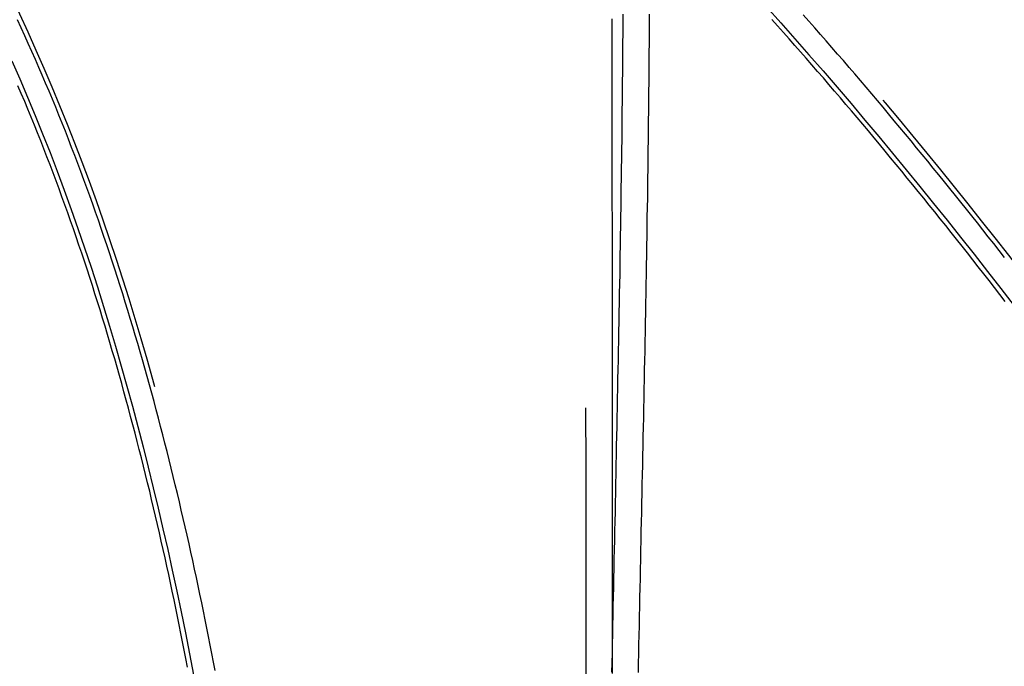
# Model space of a CAD drawing. Header units: metres. Extents: x 209848 to 209928, y 1182430 to 1182563.
# Tile 643 of 656: x 209863.17 to 209874.34, y 1182481.21 to 1182488.55. Entities that reach past the tile are written whole.
import ezdxf

# ---------------------------------------------------------------- set-up
doc = ezdxf.new("R2010")
doc.units = ezdxf.units.M
doc.header["$MEASUREMENT"] = 0
doc.linetypes.add('DGN Style 2', pattern=[15.036391, 9.021834, -6.014556])
doc.layers.get('0').update_dxf_attribs({"color": 254})

# ---------------------------------------------------------------- blocks, each defined once
blk = doc.blocks.new('*U2')
at = {"color": 3, "linetype": 'Continuous'}
for p, q in [((18.668, -10.451), (18.667, -10.561)), ((11.838, -10.606), (11.796, -10.517)), ((11.879, -10.696), (11.838, -10.606)), ((18.667, -10.561), (18.667, -10.671)), ((11.92, -10.785), (11.879, -10.696)), ((18.667, -10.671), (18.666, -10.781)), ((11.96, -10.875), (11.92, -10.785)), ((18.666, -10.781), (18.665, -10.89)), ((12, -10.965), (11.96, -10.875)), ((18.665, -10.89), (18.664, -11)), ((12.04, -11.055), (12, -10.965)), ((12.079, -11.145), (12.04, -11.055)), ((18.664, -11), (18.664, -11.11)), ((12.117, -11.235), (12.079, -11.145)), ((18.664, -11.11), (18.663, -11.22)), ((12.156, -11.326), (12.117, -11.235)), ((18.663, -11.22), (18.662, -11.329)), ((12.193, -11.416), (12.156, -11.326)), ((18.662, -11.329), (18.661, -11.439)), ((12.231, -11.507), (12.193, -11.416)), ((12.268, -11.598), (12.231, -11.507)), ((18.661, -11.439), (18.659, -11.548)), ((12.305, -11.689), (12.268, -11.598)), ((18.659, -11.548), (18.658, -11.658)), ((12.341, -11.78), (12.305, -11.689)), ((18.658, -11.658), (18.657, -11.767)), ((12.377, -11.871), (12.341, -11.78)), ((18.657, -11.767), (18.656, -11.877)), ((12.412, -11.963), (12.377, -11.871)), ((18.656, -11.877), (18.654, -11.986)), ((12.447, -12.054), (12.412, -11.963)), ((12.482, -12.146), (12.447, -12.054)), ((18.654, -11.986), (18.653, -12.095)), ((12.517, -12.238), (12.482, -12.146)), ((18.653, -12.095), (18.651, -12.204)), ((12.551, -12.33), (12.517, -12.238)), ((18.651, -12.204), (18.65, -12.314)), ((12.584, -12.422), (12.551, -12.33)), ((18.65, -12.314), (18.648, -12.423)), ((12.618, -12.514), (12.584, -12.422)), ((12.651, -12.606), (12.618, -12.514)), ((18.648, -12.423), (18.647, -12.532)), ((12.683, -12.698), (12.651, -12.606)), ((18.647, -12.532), (18.645, -12.641)), ((12.716, -12.791), (12.683, -12.698)), ((18.645, -12.641), (18.643, -12.75)), ((12.748, -12.883), (12.716, -12.791)), ((18.643, -12.75), (18.642, -12.859)), ((12.779, -12.976), (12.748, -12.883)), ((18.642, -12.859), (18.64, -12.968)), ((12.811, -13.068), (12.779, -12.976)), ((12.841, -13.161), (12.811, -13.068)), ((18.638, -13.076), (18.636, -13.185)), ((18.64, -12.968), (18.638, -13.076)), ((12.872, -13.254), (12.841, -13.161)), ((18.636, -13.185), (18.635, -13.294)), ((12.902, -13.347), (12.872, -13.254)), ((18.635, -13.294), (18.633, -13.402)), ((12.932, -13.44), (12.902, -13.347)), ((18.633, -13.402), (18.631, -13.511)), ((12.962, -13.533), (12.932, -13.44)), ((18.631, -13.511), (18.629, -13.62)), ((12.992, -13.627), (12.962, -13.533)), ((13.021, -13.72), (12.992, -13.627)), ((18.629, -13.62), (18.627, -13.728)), ((13.049, -13.814), (13.021, -13.72)), ((18.627, -13.728), (18.625, -13.836)), ((13.078, -13.907), (13.049, -13.814)), ((18.625, -13.836), (18.623, -13.945)), ((13.106, -14.001), (13.078, -13.907)), ((18.623, -13.945), (18.621, -14.053)), ((13.134, -14.095), (13.106, -14.001)), ((18.621, -14.053), (18.619, -14.161)), ((13.162, -14.188), (13.134, -14.095)), ((13.189, -14.282), (13.162, -14.188)), ((18.619, -14.161), (18.617, -14.27)), ((13.216, -14.376), (13.189, -14.282)), ((18.617, -14.27), (18.615, -14.378)), ((13.243, -14.47), (13.216, -14.376)), ((18.615, -14.378), (18.613, -14.486)), ((13.269, -14.564), (13.243, -14.47)), ((18.613, -14.486), (18.61, -14.594)), ((13.295, -14.659), (13.269, -14.564)), ((18.61, -14.594), (18.608, -14.702)), ((13.321, -14.753), (13.295, -14.659)), ((13.347, -14.847), (13.321, -14.753)), ((18.608, -14.702), (18.606, -14.81)), ((13.372, -14.942), (13.347, -14.847)), ((18.606, -14.81), (18.604, -14.918)), ((13.397, -15.036), (13.372, -14.942)), ((18.604, -14.918), (18.602, -15.026)), ((13.422, -15.131), (13.397, -15.036)), ((18.602, -15.026), (18.6, -15.133)), ((13.447, -15.225), (13.422, -15.131)), ((18.6, -15.133), (18.597, -15.241)), ((13.471, -15.32), (13.447, -15.225)), ((18.597, -15.241), (18.595, -15.349)), ((13.495, -15.415), (13.471, -15.32)), ((13.519, -15.51), (13.495, -15.415)), ((18.595, -15.349), (18.593, -15.457)), ((13.543, -15.605), (13.519, -15.51)), ((18.593, -15.457), (18.591, -15.564)), ((13.566, -15.7), (13.543, -15.605)), ((18.591, -15.564), (18.589, -15.672)), ((13.589, -15.795), (13.566, -15.7)), ((18.589, -15.672), (18.586, -15.779)), ((13.612, -15.89), (13.589, -15.795)), ((18.586, -15.779), (18.584, -15.887)), ((13.635, -15.985), (13.612, -15.89)), ((18.584, -15.887), (18.582, -15.994)), ((13.657, -16.08), (13.635, -15.985)), ((13.679, -16.176), (13.657, -16.08)), ((18.582, -15.994), (18.58, -16.101)), ((13.701, -16.271), (13.679, -16.176)), ((18.58, -16.101), (18.577, -16.209)), ((13.723, -16.366), (13.701, -16.271)), ((18.575, -16.316), (18.573, -16.423)), ((18.577, -16.209), (18.575, -16.316)), ((13.745, -16.462), (13.723, -16.366)), ((18.573, -16.423), (18.571, -16.53)), ((13.766, -16.558), (13.745, -16.462)), ((18.571, -16.53), (18.568, -16.637)), ((13.787, -16.653), (13.766, -16.558)), ((13.808, -16.749), (13.787, -16.653)), ((18.568, -16.637), (18.566, -16.744)), ((13.828, -16.845), (13.808, -16.749)), ((18.566, -16.744), (18.564, -16.851)), ((13.849, -16.94), (13.828, -16.845)), ((18.564, -16.851), (18.562, -16.958)), ((13.869, -17.036), (13.849, -16.94)), ((18.562, -16.958), (18.559, -17.065)), ((13.889, -17.132), (13.869, -17.036)), ((18.559, -17.065), (18.557, -17.172)), ((13.909, -17.228), (13.889, -17.132)), ((18.557, -17.172), (18.555, -17.279)), ((13.928, -17.324), (13.909, -17.228)), ((18.555, -17.279), (18.553, -17.385)), ((13.948, -17.42), (13.928, -17.324)), ((13.967, -17.516), (13.948, -17.42)), ((18.553, -17.385), (18.55, -17.492)), ((13.986, -17.613), (13.967, -17.516)), ((18.55, -17.492), (18.548, -17.599)), ((14.005, -17.709), (13.986, -17.613)), ((18.548, -17.599), (18.546, -17.705)), ((14.023, -17.805), (14.005, -17.709)), ((18.546, -17.705), (18.544, -17.812)), ((14.042, -17.901), (14.023, -17.805)), ((18.544, -17.812), (18.542, -17.918))]:
    blk.add_line(p, q, dxfattribs=at)
at = {"color": 40, "linetype": 'Continuous'}
for p, q in [((18.968, -10.452), (18.967, -10.562)), ((18.967, -10.562), (18.967, -10.672)), ((18.967, -10.672), (18.966, -10.782)), ((18.966, -10.782), (18.965, -10.892)), ((18.965, -10.892), (18.964, -11.002)), ((18.964, -11.002), (18.964, -11.112)), ((18.964, -11.112), (18.963, -11.222)), ((11.841, -11.352), (11.803, -11.263)), ((18.963, -11.222), (18.962, -11.332)), ((11.879, -11.441), (11.841, -11.352)), ((18.962, -11.332), (18.961, -11.442)), ((11.916, -11.531), (11.879, -11.441)), ((18.961, -11.442), (18.959, -11.551)), ((11.953, -11.62), (11.916, -11.531)), ((11.99, -11.71), (11.953, -11.62)), ((18.959, -11.551), (18.958, -11.661)), ((12.026, -11.8), (11.99, -11.71)), ((18.958, -11.661), (18.957, -11.771)), ((12.062, -11.89), (12.026, -11.8)), ((18.957, -11.771), (18.956, -11.88)), ((12.097, -11.98), (12.062, -11.89)), ((18.956, -11.88), (18.954, -11.99)), ((12.132, -12.07), (12.097, -11.98)), ((12.167, -12.161), (12.132, -12.07)), ((18.954, -11.99), (18.953, -12.099)), ((12.201, -12.251), (12.167, -12.161)), ((18.953, -12.099), (18.951, -12.208)), ((12.235, -12.342), (12.201, -12.251)), ((18.951, -12.208), (18.95, -12.318)), ((12.269, -12.433), (12.235, -12.342)), ((18.95, -12.318), (18.948, -12.427)), ((12.302, -12.524), (12.269, -12.433)), ((18.948, -12.427), (18.947, -12.536)), ((12.335, -12.615), (12.302, -12.524)), ((12.368, -12.706), (12.335, -12.615)), ((18.947, -12.536), (18.945, -12.645)), ((12.4, -12.797), (12.368, -12.706)), ((18.945, -12.645), (18.943, -12.754)), ((12.432, -12.889), (12.4, -12.797)), ((18.943, -12.754), (18.942, -12.863)), ((12.464, -12.98), (12.432, -12.889)), ((18.942, -12.863), (18.94, -12.972)), ((12.495, -13.072), (12.464, -12.98)), ((12.526, -13.163), (12.495, -13.072)), ((18.94, -12.972), (18.938, -13.081)), ((12.557, -13.255), (12.526, -13.163)), ((18.938, -13.081), (18.936, -13.19)), ((12.587, -13.347), (12.557, -13.255)), ((18.935, -13.299), (18.933, -13.408)), ((18.936, -13.19), (18.935, -13.299)), ((12.617, -13.439), (12.587, -13.347)), ((18.933, -13.408), (18.931, -13.516)), ((12.647, -13.531), (12.617, -13.439)), ((18.931, -13.516), (18.929, -13.625)), ((12.676, -13.624), (12.647, -13.531)), ((12.705, -13.716), (12.676, -13.624)), ((18.929, -13.625), (18.927, -13.733)), ((12.734, -13.808), (12.705, -13.716)), ((18.927, -13.733), (18.925, -13.842)), ((12.762, -13.901), (12.734, -13.808)), ((18.925, -13.842), (18.923, -13.95)), ((12.791, -13.994), (12.762, -13.901)), ((18.923, -13.95), (18.921, -14.059)), ((12.819, -14.086), (12.791, -13.994)), ((18.921, -14.059), (18.919, -14.167)), ((12.846, -14.179), (12.819, -14.086)), ((12.873, -14.272), (12.846, -14.179)), ((18.919, -14.167), (18.917, -14.275)), ((12.901, -14.365), (12.873, -14.272)), ((18.917, -14.275), (18.915, -14.384)), ((12.927, -14.458), (12.901, -14.365)), ((18.915, -14.384), (18.912, -14.492)), ((12.954, -14.551), (12.927, -14.458)), ((18.912, -14.492), (18.91, -14.6)), ((12.98, -14.645), (12.954, -14.551)), ((18.91, -14.6), (18.908, -14.708)), ((13.006, -14.738), (12.98, -14.645)), ((13.032, -14.832), (13.006, -14.738)), ((18.908, -14.708), (18.906, -14.816)), ((13.057, -14.925), (13.032, -14.832)), ((18.906, -14.816), (18.904, -14.924)), ((13.082, -15.019), (13.057, -14.925)), ((18.904, -14.924), (18.902, -15.032)), ((13.107, -15.112), (13.082, -15.019)), ((18.902, -15.032), (18.9, -15.14)), ((13.132, -15.206), (13.107, -15.112)), ((18.9, -15.14), (18.897, -15.247)), ((13.156, -15.3), (13.132, -15.206)), ((13.18, -15.394), (13.156, -15.3)), ((18.897, -15.247), (18.895, -15.355)), ((13.204, -15.488), (13.18, -15.394)), ((18.895, -15.355), (18.893, -15.463)), ((13.228, -15.582), (13.204, -15.488)), ((18.893, -15.463), (18.891, -15.57)), ((13.251, -15.676), (13.228, -15.582)), ((18.891, -15.57), (18.888, -15.678)), ((13.275, -15.771), (13.251, -15.676)), ((18.888, -15.678), (18.886, -15.785)), ((13.298, -15.865), (13.275, -15.771)), ((13.32, -15.959), (13.298, -15.865)), ((18.886, -15.785), (18.884, -15.893)), ((13.343, -16.054), (13.32, -15.959)), ((18.884, -15.893), (18.882, -16)), ((13.365, -16.148), (13.343, -16.054)), ((18.882, -16), (18.879, -16.108)), ((13.387, -16.243), (13.365, -16.148)), ((18.879, -16.108), (18.877, -16.215)), ((13.409, -16.338), (13.387, -16.243)), ((18.877, -16.215), (18.875, -16.322)), ((13.43, -16.432), (13.409, -16.338)), ((18.873, -16.429), (18.871, -16.536)), ((18.875, -16.322), (18.873, -16.429)), ((13.452, -16.527), (13.43, -16.432)), ((13.473, -16.622), (13.452, -16.527)), ((18.871, -16.536), (18.868, -16.644)), ((13.494, -16.717), (13.473, -16.622)), ((18.868, -16.644), (18.866, -16.751)), ((13.514, -16.812), (13.494, -16.717)), ((18.866, -16.751), (18.864, -16.858)), ((13.535, -16.907), (13.514, -16.812)), ((18.864, -16.858), (18.862, -16.964)), ((13.555, -17.002), (13.535, -16.907)), ((18.862, -16.964), (18.859, -17.071)), ((13.575, -17.097), (13.555, -17.002)), ((13.595, -17.193), (13.575, -17.097)), ((18.859, -17.071), (18.857, -17.178)), ((13.615, -17.288), (13.595, -17.193)), ((18.857, -17.178), (18.855, -17.285)), ((13.634, -17.383), (13.615, -17.288)), ((18.855, -17.285), (18.853, -17.392)), ((13.653, -17.479), (13.634, -17.383)), ((18.853, -17.392), (18.85, -17.498)), ((13.672, -17.574), (13.653, -17.479)), ((18.85, -17.498), (18.848, -17.605)), ((13.691, -17.67), (13.672, -17.574)), ((18.848, -17.605), (18.846, -17.712)), ((13.71, -17.766), (13.691, -17.67)), ((13.728, -17.861), (13.71, -17.766)), ((18.846, -17.712), (18.844, -17.818)), ((18.844, -17.818), (18.842, -17.925))]:
    blk.add_line(p, q, dxfattribs=at)
blk = doc.blocks.new('*U3')
at = {"color": 3, "linetype": 'Continuous'}
for p, q in [((20.781, -10.532), (20.715, -10.458)), ((20.847, -10.606), (20.781, -10.532)), ((20.912, -10.681), (20.847, -10.606)), ((20.977, -10.755), (20.912, -10.681)), ((21.042, -10.83), (20.977, -10.755)), ((21.107, -10.905), (21.042, -10.83)), ((21.172, -10.979), (21.107, -10.905)), ((21.237, -11.055), (21.172, -10.979)), ((21.301, -11.13), (21.237, -11.055)), ((21.366, -11.205), (21.301, -11.13)), ((21.43, -11.281), (21.366, -11.205)), ((21.494, -11.356), (21.43, -11.281)), ((21.559, -11.432), (21.494, -11.356)), ((21.623, -11.508), (21.559, -11.432)), ((21.686, -11.584), (21.623, -11.508)), ((21.75, -11.661), (21.686, -11.584)), ((21.814, -11.737), (21.75, -11.661)), ((21.877, -11.813), (21.814, -11.737)), ((21.941, -11.89), (21.877, -11.813)), ((22.004, -11.967), (21.941, -11.89)), ((22.067, -12.044), (22.004, -11.967)), ((22.13, -12.121), (22.067, -12.044)), ((22.193, -12.198), (22.13, -12.121)), ((22.256, -12.275), (22.193, -12.198)), ((22.319, -12.353), (22.256, -12.275)), ((22.382, -12.43), (22.319, -12.353)), ((22.444, -12.508), (22.382, -12.43)), ((22.507, -12.586), (22.444, -12.508)), ((22.569, -12.664), (22.507, -12.586)), ((22.631, -12.742), (22.569, -12.664)), ((22.693, -12.82), (22.631, -12.742)), ((22.755, -12.898), (22.693, -12.82)), ((22.817, -12.977), (22.755, -12.898)), ((22.879, -13.055), (22.817, -12.977)), ((22.94, -13.134), (22.879, -13.055)), ((23.002, -13.213), (22.94, -13.134))]:
    blk.add_line(p, q, dxfattribs=at)
at = {"color": 40, "linetype": 'Continuous'}
for p, q in [((20.426, -10.584), (20.36, -10.511)), ((20.491, -10.658), (20.426, -10.584)), ((20.556, -10.731), (20.491, -10.658)), ((20.621, -10.805), (20.556, -10.731)), ((20.686, -10.878), (20.621, -10.805)), ((20.751, -10.952), (20.686, -10.878)), ((20.816, -11.026), (20.751, -10.952)), ((20.88, -11.101), (20.816, -11.026)), ((20.945, -11.175), (20.88, -11.101)), ((21.009, -11.25), (20.945, -11.175)), ((21.073, -11.325), (21.009, -11.25)), ((21.138, -11.4), (21.073, -11.325)), ((21.201, -11.475), (21.138, -11.4)), ((21.265, -11.55), (21.201, -11.475)), ((21.329, -11.625), (21.265, -11.55)), ((21.393, -11.701), (21.329, -11.625)), ((21.456, -11.777), (21.393, -11.701)), ((21.52, -11.853), (21.456, -11.777)), ((21.583, -11.928), (21.52, -11.853)), ((21.646, -12.005), (21.583, -11.928)), ((21.709, -12.081), (21.646, -12.005)), ((21.772, -12.157), (21.709, -12.081)), ((21.835, -12.234), (21.772, -12.157)), ((21.898, -12.311), (21.835, -12.234)), ((21.961, -12.387), (21.898, -12.311)), ((22.023, -12.464), (21.961, -12.387)), ((22.086, -12.541), (22.023, -12.464)), ((22.148, -12.619), (22.086, -12.541)), ((22.21, -12.696), (22.148, -12.619)), ((22.272, -12.773), (22.21, -12.696)), ((22.334, -12.851), (22.272, -12.773)), ((22.396, -12.928), (22.334, -12.851)), ((22.458, -13.006), (22.396, -12.928)), ((22.52, -13.084), (22.458, -13.006)), ((22.581, -13.162), (22.52, -13.084)), ((22.643, -13.24), (22.581, -13.162)), ((22.704, -13.319), (22.643, -13.24)), ((22.765, -13.397), (22.704, -13.319)), ((22.827, -13.476), (22.765, -13.397)), ((22.888, -13.554), (22.827, -13.476)), ((22.949, -13.633), (22.888, -13.554)), ((23.01, -13.712), (22.949, -13.633))]:
    blk.add_line(p, q, dxfattribs=at)
blk = doc.blocks.new('ATTEMP')
at = {"color": 5, "linetype": 'Continuous', "flags": 128}
for points in [[(10.032, -10.503), (10.033, -10.761), (10.033, -11.019), (10.033, -11.277), (10.033, -11.534), (10.034, -11.792), (10.034, -12.049), (10.034, -12.306), (10.034, -12.563), (10.035, -12.82), (10.035, -13.077), (10.035, -13.333), (10.035, -13.59), (10.035, -13.846), (10.035, -14.102), (10.035, -14.358), (10.035, -14.614), (10.035, -14.87), (10.035, -15.126), (10.036, -15.382), (10.036, -15.637), (10.036, -15.893), (10.036, -16.148), (10.036, -16.404), (10.036, -16.659), (10.036, -16.915), (10.036, -17.17), (10.036, -17.425), (10.036, -17.68), (10.036, -17.935)], [(11.788, -10.368), (11.95, -10.548), (12.111, -10.73), (12.271, -10.912), (12.431, -11.096), (12.59, -11.28), (12.748, -11.466), (12.906, -11.653), (13.063, -11.84), (13.22, -12.028), (13.375, -12.218), (13.531, -12.408), (13.685, -12.599), (13.839, -12.791), (13.992, -12.983), (14.145, -13.177), (14.297, -13.371), (14.449, -13.566), (14.6, -13.761)], [(3.222, -10.981), (3.312, -11.185), (3.401, -11.392), (3.487, -11.6), (3.572, -11.81), (3.656, -12.022), (3.737, -12.235), (3.817, -12.45), (3.896, -12.667), (3.972, -12.885), (4.047, -13.104), (4.121, -13.324), (4.193, -13.546), (4.263, -13.769), (4.332, -13.994), (4.399, -14.219), (4.464, -14.446), (4.529, -14.673), (4.591, -14.902), (4.653, -15.131), (4.713, -15.362), (4.771, -15.593), (4.828, -15.826), (4.884, -16.059), (4.938, -16.293), (4.992, -16.527), (5.044, -16.763), (5.094, -16.999), (5.144, -17.236), (5.192, -17.473), (5.239, -17.711), (5.285, -17.95)]]:
    blk.add_lwpolyline(points, dxfattribs=at)
at = {"color": 1, "linetype": 'DGN Style 2', "flags": 128}
blk.add_lwpolyline([(-9.736, 0.001), (-9.732, 0.262), (-9.721, 0.525), (-9.701, 0.789), (-9.674, 1.054), (-9.639, 1.318), (-9.596, 1.583), (-9.546, 1.847), (-9.487, 2.11), (-9.421, 2.373), (-9.348, 2.634), (-9.267, 2.894), (-9.178, 3.152), (-9.082, 3.408), (-8.978, 3.662), (-8.867, 3.913), (-8.748, 4.162), (-8.623, 4.408), (-8.49, 4.65), (-8.35, 4.889), (-8.203, 5.125), (-8.049, 5.356), (-7.889, 5.583), (-7.722, 5.806), (-7.548, 6.024), (-7.368, 6.238), (-7.182, 6.446), (-6.99, 6.649), (-6.791, 6.847), (-6.587, 7.039), (-6.378, 7.225), (-6.163, 7.406), (-5.942, 7.58), (-5.717, 7.748), (-5.486, 7.91), (-5.251, 8.064), (-5.011, 8.212), (-4.768, 8.353), (-4.519, 8.488), (-4.267, 8.614), (-4.012, 8.734), (-3.753, 8.846), (-3.49, 8.95), (-3.225, 9.047), (-2.956, 9.136), (-2.685, 9.218), (-2.412, 9.291), (-2.137, 9.356), (-1.859, 9.413), (-1.581, 9.463), (-1.3, 9.504), (-1.019, 9.536), (-0.737, 9.561), (-0.454, 9.577), (-0.17, 9.585), (0.113, 9.584), (0.397, 9.575), (0.68, 9.558), (0.963, 9.533), (1.244, 9.499), (1.525, 9.456), (1.805, 9.406), (2.082, 9.347), (2.358, 9.281), (2.632, 9.206), (2.904, 9.123), (3.173, 9.032), (3.439, 8.933), (3.703, 8.826), (3.963, 8.711), (4.219, 8.589), (4.472, 8.459), (4.721, 8.322), (4.966, 8.177), (5.206, 8.026), (5.442, 7.867), (5.673, 7.701), (5.899, 7.529), (6.12, 7.35), (6.336, 7.164), (6.545, 6.972), (6.75, 6.774), (6.948, 6.57), (7.14, 6.36), (7.325, 6.144), (7.505, 5.923), (7.677, 5.697), (7.843, 5.466), (8.002, 5.23), (8.154, 4.989), (8.298, 4.744), (8.436, 4.495), (8.565, 4.241), (8.687, 3.984), (8.802, 3.724), (8.909, 3.46), (9.007, 3.193), (9.098, 2.923), (9.181, 2.651), (9.256, 2.376), (9.322, 2.099), (9.38, 1.82), (9.43, 1.54), (9.472, 1.258), (9.505, 0.976), (9.529, 0.692), (9.547, 0.412), (9.563, 0.135), (9.578, -0.142), (9.591, -0.418), (9.604, -0.694), (9.615, -0.969), (9.626, -1.243), (9.635, -1.517), (9.644, -1.79), (9.652, -2.062), (9.66, -2.334), (9.667, -2.605), (9.673, -2.875), (9.678, -3.145), (9.684, -3.414), (9.688, -3.682), (9.693, -3.95), (9.697, -4.218), (9.7, -4.484), (9.703, -4.751), (9.706, -5.016), (9.709, -5.281), (9.712, -5.546), (9.714, -5.81), (9.716, -6.074), (9.718, -6.337), (9.719, -6.6), (9.721, -6.863), (9.722, -7.125), (9.724, -7.386), (9.725, -7.648), (9.726, -7.909), (9.727, -8.17), (9.728, -8.43), (9.728, -8.69), (9.729, -8.95), (9.73, -9.209), (9.73, -9.469), (9.731, -9.728), (9.731, -9.986), (9.732, -10.245), (9.732, -10.503), (9.733, -10.761), (9.733, -11.019), (9.733, -11.277), (9.733, -11.535), (9.734, -11.792), (9.734, -12.049), (9.734, -12.306), (9.734, -12.563), (9.735, -12.82), (9.735, -13.077), (9.735, -13.333), (9.735, -13.59), (9.735, -13.846), (9.735, -14.102), (9.735, -14.358), (9.735, -14.614), (9.735, -14.87), (9.735, -15.126), (9.736, -15.382), (9.736, -15.637), (9.736, -15.893), (9.736, -16.148), (9.736, -16.404), (9.736, -16.659), (9.736, -16.915), (9.736, -17.17), (9.736, -17.425), (9.736, -17.68), (9.736, -17.935), (9.736, -18.19), (9.736, -18.445), (9.736, -18.7), (9.736, -18.955), (9.736, -19.21), (9.736, -19.464), (9.736, -19.719), (9.736, -19.974), (9.736, -20.229), (9.736, -20.483), (9.736, -20.738), (9.736, -20.992), (9.736, -21.247), (9.736, -21.502), (9.736, -21.756), (9.736, -22.01), (9.736, -22.265), (9.736, -22.519), (9.736, -22.774), (9.736, -23.028), (9.736, -23.283), (9.736, -23.537), (9.736, -23.791), (9.736, -24.046), (9.736, -24.3), (9.736, -24.554), (9.736, -24.808), (9.736, -25.063), (9.736, -25.317), (9.736, -25.571), (9.736, -25.825), (9.736, -26.08), (9.736, -26.334), (9.736, -26.588), (9.736, -26.842), (9.736, -27.096), (9.736, -27.351), (9.736, -27.605), (9.736, -27.859), (9.736, -28.113), (9.736, -28.367), (9.736, -28.621), (9.736, -28.875), (9.736, -29.129), (9.736, -29.384), (9.736, -29.638), (9.736, -29.892), (9.736, -30.146), (9.736, -30.4), (9.736, -30.654), (9.736, -30.908), (9.736, -31.162), (9.736, -31.416), (9.736, -31.67), (9.736, -31.924), (9.736, -32.178), (9.736, -32.432), (9.736, -32.686), (9.736, -32.941), (9.736, -33.195), (9.736, -33.449), (9.736, -33.703), (9.736, -33.957), (9.736, -34.211), (9.736, -34.465), (9.736, -34.719), (9.736, -34.973), (9.736, -35.227), (9.736, -35.481), (9.736, -35.735), (9.736, -35.989), (9.736, -36.243), (9.736, -36.497), (9.736, -36.751), (9.736, -37.005), (9.736, -37.259), (9.736, -37.513), (9.736, -37.767), (9.736, -38.021), (9.736, -38.275), (9.736, -38.529), (9.736, -38.783), (9.736, -39.037), (9.736, -39.291), (9.736, -39.545), (9.736, -39.799), (9.736, -40.053), (9.736, -40.307), (9.736, -40.561), (9.736, -40.815), (9.736, -41.069), (9.736, -41.323), (9.736, -41.577), (9.736, -41.831), (9.736, -42.085), (9.736, -42.339), (9.736, -42.593), (9.736, -42.847), (9.736, -43.101), (9.736, -43.355), (9.736, -43.609), (9.736, -43.863), (9.736, -44.117), (9.736, -44.371), (9.736, -44.625), (9.736, -44.879), (9.736, -45.133), (9.736, -45.387), (9.736, -45.641), (9.736, -45.895), (9.736, -46.149), (9.736, -46.403), (9.736, -46.657), (9.736, -46.911), (9.736, -47.165), (9.736, -47.419), (9.736, -47.673), (9.736, -47.927), (9.736, -48.181), (9.736, -48.435), (9.736, -48.689), (9.736, -48.943), (9.736, -49.197), (9.736, -49.451), (9.736, -49.705), (9.736, -49.959), (9.736, -50.213), (9.736, -50.467), (9.736, -50.721), (9.736, -50.975), (9.736, -51.229), (9.736, -51.483), (9.736, -51.737), (9.736, -51.991), (9.736, -52.245), (9.736, -52.499), (9.736, -52.753), (9.736, -53.007), (9.736, -53.261), (9.736, -53.515), (9.736, -53.768), (9.736, -54.022), (9.736, -54.276), (9.736, -54.53), (9.736, -54.784), (9.736, -55.038), (9.736, -55.292), (9.736, -55.546), (9.736, -55.8), (9.736, -56.054), (9.736, -56.308), (9.736, -56.562), (9.736, -56.816), (9.736, -57.07), (9.736, -57.324), (9.736, -57.578), (9.736, -57.832), (9.736, -58.086), (9.736, -58.34), (9.736, -58.594), (9.736, -58.848), (9.736, -59.102), (9.736, -59.356), (9.736, -59.61), (9.736, -59.864), (9.736, -60.118), (9.736, -60.372), (9.736, -60.626), (9.736, -60.88), (9.736, -61.134), (9.736, -61.388), (9.736, -61.642), (9.736, -61.896), (9.736, -62.15), (9.736, -62.404), (9.736, -62.658), (9.736, -62.912), (9.736, -63.166), (9.736, -63.42), (9.736, -63.674), (9.736, -63.928), (9.736, -64.182), (9.736, -64.436), (9.736, -64.69), (9.736, -64.944), (9.736, -65.198), (9.736, -65.452), (9.736, -65.706), (9.736, -65.96), (9.736, -66.214), (9.736, -66.468), (9.736, -66.722), (9.736, -66.976), (9.736, -67.23), (9.736, -67.484), (9.736, -67.738), (9.736, -67.992), (9.736, -68.246), (9.736, -68.5), (9.736, -68.58)], dxfattribs=at)
at = {"color": 6, "linetype": 'DGN Style 2', "flags": 128}
for points in [[(-7.286, -27.61), (-7.286, -27.356), (-7.286, -27.102), (-7.286, -26.849), (-7.286, -26.596), (-7.286, -26.344), (-7.286, -26.092), (-7.286, -25.842), (-7.286, -25.592), (-7.286, -25.344), (-7.286, -25.097), (-7.286, -24.851), (-7.286, -24.606), (-7.287, -24.362), (-7.287, -24.12), (-7.287, -23.88), (-7.287, -23.64), (-7.287, -23.403), (-7.288, -23.166), (-7.288, -22.932), (-7.288, -22.699), (-7.289, -22.467), (-7.289, -22.237), (-7.29, -22.009), (-7.29, -21.782), (-7.291, -21.557), (-7.291, -21.334), (-7.292, -21.112), (-7.293, -20.892), (-7.293, -20.674), (-7.294, -20.458), (-7.295, -20.243), (-7.295, -20.03), (-7.296, -19.819), (-7.297, -19.61), (-7.297, -19.402), (-7.298, -19.196), (-7.299, -18.992), (-7.299, -18.79), (-7.3, -18.589), (-7.3, -18.391), (-7.301, -18.194), (-7.301, -17.999), (-7.301, -17.806), (-7.301, -17.614), (-7.301, -17.425), (-7.301, -17.237), (-7.301, -17.051), (-7.3, -16.867), (-7.3, -16.685), (-7.299, -16.504), (-7.298, -16.326), (-7.297, -16.149), (-7.296, -15.974), (-7.295, -15.801), (-7.293, -15.629), (-7.291, -15.46), (-7.289, -15.292), (-7.287, -15.126), (-7.284, -14.962), (-7.282, -14.799), (-7.279, -14.639), (-7.275, -14.48), (-7.272, -14.323), (-7.268, -14.167), (-7.264, -14.014), (-7.26, -13.862), (-7.255, -13.712), (-7.25, -13.564), (-7.245, -13.417), (-7.24, -13.272), (-7.234, -13.129), (-7.228, -12.988), (-7.222, -12.848), (-7.215, -12.71), (-7.209, -12.574), (-7.201, -12.439), (-7.194, -12.306), (-7.186, -12.175), (-7.178, -12.045), (-7.17, -11.917), (-7.162, -11.791), (-7.153, -11.666), (-7.144, -11.543), (-7.134, -11.421), (-7.125, -11.301), (-7.115, -11.183), (-7.104, -11.066), (-7.094, -10.95), (-7.083, -10.835), (-7.072, -10.718), (-7.06, -10.6), (-7.047, -10.482), (-7.034, -10.363), (-7.02, -10.243), (-7.006, -10.123), (-6.991, -10.002), (-6.976, -9.88), (-6.959, -9.759), (-6.943, -9.637), (-6.925, -9.515), (-6.907, -9.392), (-6.888, -9.27), (-6.868, -9.147), (-6.848, -9.025), (-6.826, -8.903), (-6.804, -8.78), (-6.781, -8.658), (-6.758, -8.536), (-6.733, -8.415), (-6.707, -8.294), (-6.681, -8.173), (-6.653, -8.053), (-6.625, -7.933), (-6.595, -7.814), (-6.565, -7.695), (-6.533, -7.577), (-6.501, -7.46), (-6.467, -7.344), (-6.432, -7.228), (-6.396, -7.113), (-6.359, -6.999), (-6.32, -6.886), (-6.281, -6.774), (-6.24, -6.663), (-6.197, -6.553), (-6.154, -6.445), (-6.109, -6.337), (-6.063, -6.23), (-6.015, -6.125), (-5.967, -6.021), (-5.916, -5.918), (-5.865, -5.817), (-5.812, -5.717), (-5.757, -5.618), (-5.701, -5.521), (-5.644, -5.425), (-5.585, -5.33), (-5.525, -5.237), (-5.463, -5.145), (-5.399, -5.055), (-5.334, -4.966), (-5.268, -4.879), (-5.199, -4.793), (-5.129, -4.708), (-5.057, -4.625), (-4.984, -4.543), (-4.909, -4.463), (-4.831, -4.384), (-4.752, -4.306), (-4.671, -4.23), (-4.588, -4.156), (-4.503, -4.082), (-4.415, -4.011), (-4.326, -3.94), (-4.234, -3.872), (-4.14, -3.804), (-4.044, -3.739), (-3.945, -3.675), (-3.844, -3.612), (-3.74, -3.551), (-3.634, -3.492), (-3.525, -3.435), (-3.414, -3.38), (-3.3, -3.326), (-3.183, -3.275), (-3.064, -3.225), (-2.942, -3.178), (-2.817, -3.132), (-2.689, -3.089), (-2.559, -3.048), (-2.426, -3.01), (-2.291, -2.974), (-2.152, -2.941), (-2.011, -2.91), (-1.868, -2.882), (-1.722, -2.857), (-1.573, -2.834), (-1.422, -2.815), (-1.268, -2.799), (-1.112, -2.785), (-0.953, -2.775), (-0.793, -2.768), (-0.63, -2.764), (-0.465, -2.763), (-0.297, -2.766), (-0.128, -2.773), (0.043, -2.782), (0.216, -2.795), (0.39, -2.812), (0.566, -2.832), (0.744, -2.856), (0.923, -2.883), (1.104, -2.914), (1.286, -2.949), (1.469, -2.987), (1.653, -3.029), (1.839, -3.074), (2.025, -3.123), (2.212, -3.175), (2.399, -3.231), (2.588, -3.291), (2.777, -3.354), (2.966, -3.421), (3.156, -3.491), (3.347, -3.564), (3.537, -3.641), (3.728, -3.721), (3.919, -3.805), (4.11, -3.892), (4.301, -3.982), (4.492, -4.075), (4.682, -4.171), (4.873, -4.271), (5.064, -4.373), (5.254, -4.479), (5.444, -4.587), (5.633, -4.698), (5.822, -4.812), (6.011, -4.929), (6.199, -5.049), (6.386, -5.171), (6.573, -5.296), (6.76, -5.423), (6.946, -5.553), (7.131, -5.685), (7.316, -5.819), (7.5, -5.956), (7.683, -6.096), (7.865, -6.237), (8.047, -6.38), (8.228, -6.526), (8.408, -6.674), (8.588, -6.824), (8.767, -6.975), (8.944, -7.129), (9.122, -7.284), (9.298, -7.441), (9.473, -7.6), (9.648, -7.761), (9.822, -7.924), (9.995, -8.088), (10.168, -8.253), (10.339, -8.42), (10.51, -8.589), (10.68, -8.759), (10.849, -8.93), (11.017, -9.103), (11.185, -9.277), (11.351, -9.453), (11.517, -9.63), (11.682, -9.808), (11.847, -9.987), (12.01, -10.167), (12.173, -10.349), (12.336, -10.531), (12.497, -10.715), (12.658, -10.899), (12.818, -11.085), (12.977, -11.272), (13.136, -11.459), (13.294, -11.648), (13.451, -11.837), (13.607, -12.028), (13.763, -12.219), (13.919, -12.411), (14.073, -12.603), (14.227, -12.797), (14.381, -12.991), (14.534, -13.186), (14.686, -13.382), (14.837, -13.578), (14.989, -13.775), (15.139, -13.973), (15.289, -14.171), (15.438, -14.37), (15.587, -14.57), (15.736, -14.77), (15.884, -14.971), (16.031, -15.172), (16.178, -15.374), (16.324, -15.576), (16.47, -15.779), (16.616, -15.982), (16.761, -16.186), (16.905, -16.39), (17.049, -16.595), (17.193, -16.8), (17.337, -17.005), (17.479, -17.211), (17.622, -17.417), (17.764, -17.624), (17.906, -17.831), (18.047, -18.038), (18.188, -18.246), (18.329, -18.454), (18.469, -18.663), (18.609, -18.871), (18.749, -19.081), (18.888, -19.29), (19.027, -19.5), (19.166, -19.71), (19.304, -19.92), (19.443, -20.13), (19.58, -20.341), (19.718, -20.552), (19.855, -20.763), (19.992, -20.975), (20.129, -21.187), (20.266, -21.399), (20.402, -21.611), (20.538, -21.823), (20.674, -22.036), (20.809, -22.249), (20.945, -22.462), (21.08, -22.675), (21.215, -22.889), (21.349, -23.102), (21.484, -23.316), (21.618, -23.53), (21.752, -23.744), (21.886, -23.958), (22.02, -24.173), (22.153, -24.387), (22.287, -24.602), (22.42, -24.817), (22.553, -25.032), (22.686, -25.247), (22.819, -25.463), (22.951, -25.678), (23.084, -25.894), (23.216, -26.109), (23.348, -26.325), (23.48, -26.541), (23.612, -26.757), (23.744, -26.973), (23.875, -27.189), (24.007, -27.406), (24.138, -27.622), (24.269, -27.839), (24.4, -28.055), (24.531, -28.272), (24.662, -28.489), (24.793, -28.706), (24.924, -28.923), (25.054, -29.14), (25.185, -29.357), (25.315, -29.574), (25.446, -29.792), (25.576, -30.009), (25.706, -30.227), (25.836, -30.444), (25.966, -30.662), (26.096, -30.879), (26.226, -31.097), (26.355, -31.315), (26.485, -31.533), (26.615, -31.751), (26.744, -31.969), (26.873, -32.187), (27.003, -32.405), (27.132, -32.623), (27.261, -32.841), (27.391, -33.059), (27.52, -33.278), (27.649, -33.496), (27.778, -33.714), (27.907, -33.933), (28.036, -34.151), (28.164, -34.37), (28.293, -34.588), (28.422, -34.807), (28.551, -35.025), (28.679, -35.244), (28.808, -35.463), (28.936, -35.682), (29.065, -35.9), (29.193, -36.119), (29.322, -36.338), (29.45, -36.557), (29.578, -36.776), (29.707, -36.995), (29.835, -37.214), (29.963, -37.433), (30.092, -37.652), (30.22, -37.871), (30.348, -38.09), (30.476, -38.309), (30.604, -38.528), (30.732, -38.747), (30.86, -38.966), (30.988, -39.185), (31.116, -39.405), (31.244, -39.624), (31.372, -39.843), (31.5, -40.062), (31.628, -40.282), (31.755, -40.501), (31.883, -40.72), (32.011, -40.94), (32.139, -41.159), (32.266, -41.378), (32.394, -41.598), (32.522, -41.817), (32.649, -42.036), (32.777, -42.256), (32.905, -42.475), (33.032, -42.695), (33.16, -42.914), (33.288, -43.134), (33.415, -43.353), (33.543, -43.573), (33.67, -43.792), (33.798, -44.012), (33.925, -44.231), (34.053, -44.451), (34.18, -44.671), (34.308, -44.89), (34.435, -45.11), (34.563, -45.329), (34.69, -45.549), (34.817, -45.769), (34.945, -45.988), (35.072, -46.208), (35.2, -46.428), (35.327, -46.647), (35.454, -46.867), (35.582, -47.087), (35.709, -47.306), (35.836, -47.526), (35.964, -47.746), (36.091, -47.965), (36.218, -48.185), (36.345, -48.405), (36.473, -48.625), (36.6, -48.844), (36.727, -49.064), (36.855, -49.284), (36.982, -49.504), (37.109, -49.723), (37.236, -49.943), (37.364, -50.163), (37.491, -50.383), (37.618, -50.602), (37.745, -50.822), (37.872, -51.042), (38, -51.262), (38.127, -51.482), (38.254, -51.701), (38.381, -51.921), (38.508, -52.141), (38.635, -52.361), (38.763, -52.581), (38.89, -52.801), (39.017, -53.02), (39.144, -53.24), (39.271, -53.46), (39.398, -53.68), (39.525, -53.9), (39.653, -54.12), (39.78, -54.339), (39.907, -54.559), (40.034, -54.779), (40.161, -54.999), (40.288, -55.219), (40.415, -55.439), (40.542, -55.659), (40.596, -55.751)], [(-7.286, -27.61), (-7.286, -27.356), (-7.286, -27.102), (-7.286, -26.849), (-7.286, -26.596), (-7.286, -26.344), (-7.286, -26.093), (-7.286, -25.843), (-7.286, -25.593), (-7.286, -25.345), (-7.286, -25.098), (-7.286, -24.852), (-7.286, -24.607), (-7.287, -24.364), (-7.287, -24.122), (-7.287, -23.882), (-7.287, -23.643), (-7.287, -23.405), (-7.288, -23.169), (-7.288, -22.934), (-7.288, -22.701), (-7.289, -22.47), (-7.289, -22.24), (-7.29, -22.012), (-7.29, -21.785), (-7.291, -21.56), (-7.291, -21.337), (-7.292, -21.116), (-7.293, -20.896), (-7.293, -20.678), (-7.294, -20.462), (-7.295, -20.247), (-7.295, -20.034), (-7.296, -19.823), (-7.297, -19.614), (-7.297, -19.406), (-7.298, -19.2), (-7.299, -18.996), (-7.299, -18.794), (-7.3, -18.594), (-7.3, -18.395), (-7.301, -18.199), (-7.301, -18.004), (-7.301, -17.81), (-7.301, -17.619), (-7.301, -17.43), (-7.301, -17.242), (-7.301, -17.056), (-7.3, -16.872), (-7.3, -16.69), (-7.299, -16.509), (-7.298, -16.331), (-7.297, -16.154), (-7.296, -15.979), (-7.295, -15.806), (-7.293, -15.634), (-7.291, -15.465), (-7.289, -15.297), (-7.287, -15.131), (-7.284, -14.967), (-7.282, -14.805), (-7.279, -14.644), (-7.275, -14.485), (-7.272, -14.328), (-7.268, -14.173), (-7.264, -14.019), (-7.26, -13.868), (-7.255, -13.718), (-7.251, -13.569), (-7.245, -13.423), (-7.24, -13.278), (-7.234, -13.135), (-7.228, -12.993), (-7.222, -12.854), (-7.216, -12.716), (-7.209, -12.579), (-7.202, -12.445), (-7.194, -12.312), (-7.187, -12.18), (-7.179, -12.051), (-7.17, -11.923), (-7.162, -11.796), (-7.153, -11.672), (-7.144, -11.548), (-7.135, -11.427), (-7.125, -11.307), (-7.115, -11.188), (-7.105, -11.072), (-7.094, -10.956), (-7.084, -10.842), (-7.073, -10.73), (-7.062, -10.62), (-7.05, -10.51), (-7.038, -10.403), (-7.027, -10.297), (-7.014, -10.192), (-7.002, -10.089), (-6.989, -9.987), (-6.977, -9.886), (-6.963, -9.787), (-6.95, -9.69), (-6.937, -9.594), (-6.923, -9.499), (-6.909, -9.406), (-6.895, -9.314), (-6.881, -9.223), (-6.867, -9.133), (-6.852, -9.043), (-6.836, -8.952), (-6.82, -8.86), (-6.804, -8.768), (-6.787, -8.675), (-6.77, -8.583), (-6.752, -8.49), (-6.733, -8.397), (-6.714, -8.304), (-6.694, -8.21), (-6.674, -8.117), (-6.654, -8.025), (-6.632, -7.932), (-6.611, -7.84), (-6.589, -7.748), (-6.566, -7.657), (-6.543, -7.566), (-6.519, -7.476), (-6.494, -7.386), (-6.47, -7.297), (-6.444, -7.209), (-6.418, -7.122), (-6.392, -7.035), (-6.365, -6.95), (-6.337, -6.865), (-6.309, -6.782), (-6.281, -6.699), (-6.252, -6.618), (-6.222, -6.537), (-6.192, -6.458), (-6.161, -6.38), (-6.13, -6.303), (-6.098, -6.228), (-6.066, -6.154), (-6.033, -6.081), (-6, -6.009), (-5.966, -5.939), (-5.932, -5.871), (-5.897, -5.804), (-5.862, -5.739), (-5.827, -5.675), (-5.791, -5.613), (-5.754, -5.553), (-5.718, -5.494), (-5.681, -5.437), (-5.644, -5.382), (-5.607, -5.329), (-5.569, -5.277), (-5.531, -5.227), (-5.493, -5.179), (-5.455, -5.133), (-5.417, -5.088), (-5.378, -5.044), (-5.339, -5.003), (-5.3, -4.963), (-5.261, -4.924), (-5.222, -4.887), (-5.182, -4.851), (-5.141, -4.817), (-5.101, -4.783), (-5.06, -4.751), (-5.018, -4.72), (-4.975, -4.69), (-4.932, -4.662), (-4.888, -4.634), (-4.843, -4.607), (-4.797, -4.581), (-4.75, -4.556), (-4.702, -4.532), (-4.652, -4.509), (-4.601, -4.486), (-4.548, -4.465), (-4.493, -4.444), (-4.436, -4.425), (-4.378, -4.406), (-4.317, -4.389), (-4.254, -4.373), (-4.189, -4.358), (-4.121, -4.344), (-4.051, -4.332), (-3.979, -4.322), (-3.903, -4.313), (-3.825, -4.306), (-3.745, -4.3), (-3.661, -4.297), (-3.575, -4.296), (-3.486, -4.298), (-3.395, -4.301), (-3.3, -4.308), (-3.203, -4.317), (-3.103, -4.329), (-3.001, -4.344), (-2.896, -4.362), (-2.788, -4.384), (-2.678, -4.408), (-2.565, -4.437), (-2.45, -4.469), (-2.333, -4.505), (-2.214, -4.544), (-2.093, -4.588), (-1.97, -4.636), (-1.846, -4.687), (-1.72, -4.743), (-1.592, -4.803), (-1.463, -4.868), (-1.333, -4.936), (-1.202, -5.009), (-1.071, -5.087), (-0.938, -5.169), (-0.805, -5.255), (-0.671, -5.345), (-0.537, -5.44), (-0.403, -5.539), (-0.269, -5.643), (-0.135, -5.751), (-0.001, -5.863), (0.133, -5.979), (0.266, -6.1), (0.399, -6.224), (0.53, -6.353), (0.662, -6.486), (0.792, -6.622), (0.921, -6.762), (1.05, -6.907), (1.177, -7.054), (1.303, -7.206), (1.427, -7.36), (1.551, -7.519), (1.673, -7.68), (1.793, -7.845), (1.912, -8.013), (2.03, -8.185), (2.146, -8.359), (2.26, -8.536), (2.373, -8.716), (2.484, -8.898), (2.593, -9.084), (2.7, -9.272), (2.806, -9.462), (2.91, -9.655), (3.012, -9.85), (3.112, -10.047), (3.211, -10.247), (3.308, -10.449), (3.403, -10.652), (3.496, -10.858), (3.587, -11.066), (3.677, -11.275), (3.765, -11.486), (3.851, -11.699), (3.935, -11.913), (4.018, -12.129), (4.099, -12.347), (4.178, -12.566), (4.256, -12.786), (4.332, -13.008), (4.406, -13.231), (4.478, -13.455), (4.549, -13.68), (4.619, -13.907), (4.687, -14.134), (4.753, -14.363), (4.818, -14.593), (4.881, -14.823), (4.943, -15.055), (5.003, -15.287), (5.062, -15.521), (5.12, -15.755), (5.176, -15.99), (5.231, -16.225), (5.284, -16.462), (5.337, -16.699), (5.388, -16.937), (5.438, -17.175), (5.486, -17.414), (5.533, -17.653), (5.58, -17.894), (5.625, -18.134), (5.669, -18.375), (5.712, -18.617), (5.753, -18.859), (5.794, -19.102), (5.834, -19.345), (5.873, -19.589), (5.91, -19.832), (5.947, -20.077), (5.983, -20.321), (6.018, -20.566), (6.052, -20.812), (6.085, -21.057), (6.117, -21.303), (6.149, -21.55), (6.18, -21.796), (6.209, -22.043), (6.239, -22.29), (6.267, -22.538), (6.295, -22.785), (6.321, -23.033), (6.348, -23.281), (6.373, -23.529), (6.398, -23.778), (6.422, -24.027), (6.446, -24.275), (6.469, -24.524), (6.491, -24.774), (6.513, -25.023), (6.534, -25.273), (6.554, -25.522), (6.574, -25.772), (6.594, -26.022), (6.613, -26.273), (6.631, -26.523), (6.649, -26.773), (6.667, -27.024), (6.684, -27.275), (6.701, -27.525), (6.717, -27.776), (6.732, -28.027), (6.748, -28.278), (6.763, -28.53), (6.777, -28.781), (6.791, -29.032), (6.805, -29.284), (6.818, -29.535), (6.831, -29.787), (6.844, -30.039), (6.856, -30.29), (6.868, -30.542), (6.88, -30.794), (6.891, -31.046), (6.902, -31.298), (6.913, -31.55), (6.923, -31.803), (6.933, -32.055), (6.943, -32.307), (6.953, -32.56), (6.962, -32.812), (6.971, -33.064), (6.98, -33.317), (6.988, -33.57), (6.997, -33.822), (7.005, -34.075), (7.013, -34.328), (7.02, -34.58), (7.028, -34.833), (7.035, -35.086), (7.042, -35.339), (7.049, -35.592), (7.056, -35.844), (7.062, -36.097), (7.068, -36.35), (7.074, -36.603), (7.08, -36.856), (7.086, -37.11), (7.092, -37.363), (7.097, -37.616), (7.103, -37.869), (7.108, -38.122), (7.113, -38.375), (7.118, -38.629), (7.122, -38.882), (7.127, -39.135), (7.132, -39.388), (7.136, -39.642), (7.14, -39.895), (7.144, -40.148), (7.148, -40.402), (7.152, -40.655), (7.156, -40.909), (7.16, -41.162), (7.163, -41.415), (7.167, -41.669), (7.17, -41.922), (7.173, -42.176), (7.177, -42.429), (7.18, -42.683), (7.183, -42.936), (7.186, -43.19), (7.189, -43.444), (7.191, -43.697), (7.194, -43.951), (7.197, -44.204), (7.199, -44.458), (7.202, -44.712), (7.204, -44.965), (7.206, -45.219), (7.209, -45.472), (7.211, -45.726), (7.213, -45.98), (7.215, -46.233), (7.217, -46.487), (7.219, -46.741), (7.221, -46.995), (7.223, -47.248), (7.225, -47.502), (7.227, -47.756), (7.228, -48.009), (7.23, -48.263), (7.232, -48.517), (7.233, -48.771), (7.235, -49.025), (7.236, -49.278), (7.238, -49.532), (7.239, -49.786), (7.24, -50.04), (7.242, -50.293), (7.243, -50.547), (7.244, -50.801), (7.245, -51.055), (7.246, -51.309), (7.248, -51.562), (7.249, -51.816), (7.25, -52.07), (7.251, -52.324), (7.252, -52.578), (7.253, -52.832), (7.254, -53.085), (7.255, -53.339), (7.256, -53.593), (7.257, -53.847), (7.257, -54.101), (7.258, -54.355), (7.259, -54.609), (7.26, -54.863), (7.261, -55.116), (7.261, -55.37), (7.262, -55.624), (7.263, -55.878), (7.263, -56.132), (7.264, -56.386), (7.265, -56.64), (7.265, -56.894), (7.266, -57.148), (7.267, -57.401), (7.267, -57.655), (7.268, -57.909), (7.268, -58.163), (7.269, -58.417), (7.269, -58.671), (7.27, -58.925), (7.27, -59.179), (7.271, -59.433), (7.271, -59.687), (7.272, -59.941), (7.272, -60.194), (7.272, -60.448), (7.273, -60.702), (7.273, -60.956), (7.274, -61.21), (7.274, -61.464), (7.274, -61.718), (7.275, -61.972), (7.275, -62.226), (7.275, -62.48), (7.276, -62.734), (7.276, -62.988), (7.276, -63.242), (7.276, -63.496), (7.277, -63.75), (7.277, -64.004), (7.277, -64.257), (7.278, -64.511), (7.278, -64.765), (7.278, -65.019), (7.278, -65.273), (7.279, -65.527), (7.279, -65.781), (7.279, -66.035), (7.279, -66.289), (7.279, -66.543), (7.28, -66.797), (7.28, -67.051), (7.28, -67.305), (7.28, -67.559), (7.28, -67.813), (7.28, -68.067), (7.281, -68.321), (7.281, -68.575), (7.281, -68.58)]]:
    blk.add_lwpolyline(points, dxfattribs=at)
at = {"color": 3, "linetype": 'Continuous'}
for name in ['*U2', '*U3']:
    blk.add_blockref(name, (-8.511, 0), dxfattribs=at)

msp = doc.modelspace()

# ---------------------------------------------------------------- block references
at = {"color": 1, "linetype": 'DGN Style 2'}
msp.add_blockref('ATTEMP', (209859.856, 1182499.061), dxfattribs=at)

doc.saveas('drawing.dxf')
